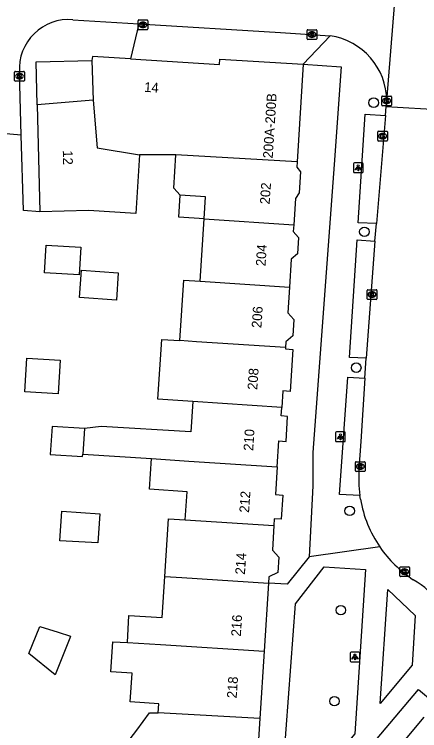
# Model space of a CAD drawing. Extents: x 160107 to 160928, y 382056 to 382918.
# Drawn here: x 160503.3 to 160544.9, y 382275.4 to 382348.9 of the extents above; entities that cross this region are included whole.
import ezdxf

# ---------------------------------------------------------------- set-up
doc = ezdxf.new("R2010")
doc.units = 0
for name, color, linetype in [('IMGEO_Boom', 7, 'Continuous'), ('IMGEO_Kolk', 7, 'Continuous'), ('IMGEO_Lichtpunt', 7, 'Continuous'), ('IMGEO_Pand', 7, 'Continuous'), ('IMGEO_Pand_nummerreeks', 7, 'Continuous'), ('IMGEO_Rijbaan_lokaal_gesloten', 7, 'Continuous'), ('IMGEO_Rijbaan_lokaal_open', 7, 'Continuous'), ('IMGEO_Voetpad_open', 7, 'Continuous')]:
    doc.layers.add(name, color=color, linetype=linetype)

msp = doc.modelspace()

# ---------------------------------------------------------------- linework, layer by layer
at = {"layer": 'IMGEO_Boom'}
for centre in [(160540.148, 382339.815), (160539.194, 382326.576), (160538.36, 382312.638), (160537.686, 382297.953), (160536.776, 382287.773), (160536.123, 382278.442)]:
    msp.add_circle(centre, 0.489, dxfattribs=at)
at = {"layer": 'IMGEO_Kolk'}
for p, q in [((160515.961, 382347.375), (160515.961, 382348.227)), ((160516.036, 382348.301), (160516.888, 382348.301)), ((160516.449, 382348.081), (160516.474, 382348.081)), ((160516.962, 382348.227), (160516.962, 382347.375)), ((160516.888, 382347.301), (160516.036, 382347.301)), ((160516.472, 382347.521), (160516.447, 382347.521)), ((160533.307, 382346.371), (160533.307, 382347.223)), ((160533.382, 382347.297), (160534.234, 382347.297)), ((160533.795, 382347.077), (160533.82, 382347.077)), ((160534.308, 382347.223), (160534.308, 382346.371)), ((160534.234, 382346.297), (160533.382, 382346.297)), ((160533.818, 382346.517), (160533.793, 382346.517)), ((160503.296, 382342.105), (160503.296, 382342.957)), ((160503.371, 382343.031), (160504.223, 382343.031)), ((160503.784, 382342.811), (160503.809, 382342.811)), ((160504.297, 382342.957), (160504.297, 382342.105)), ((160504.223, 382342.031), (160503.371, 382342.031)), ((160503.807, 382342.251), (160503.782, 382342.251)), ((160540.977, 382339.573), (160540.977, 382340.425)), ((160541.052, 382340.499), (160541.904, 382340.499)), ((160541.465, 382340.279), (160541.49, 382340.279)), ((160541.978, 382340.425), (160541.978, 382339.573)), ((160541.488, 382339.719), (160541.463, 382339.719)), ((160541.904, 382339.499), (160541.052, 382339.499)), ((160540.567, 382335.96), (160540.567, 382336.812)), ((160540.642, 382336.886), (160541.494, 382336.886)), ((160541.055, 382336.666), (160541.08, 382336.666)), ((160541.568, 382336.812), (160541.568, 382335.96)), ((160541.494, 382335.886), (160540.642, 382335.886)), ((160541.078, 382336.106), (160541.053, 382336.106)), ((160539.478, 382319.712), (160539.478, 382320.564)), ((160539.553, 382320.638), (160540.405, 382320.638)), ((160539.966, 382320.418), (160539.991, 382320.418)), ((160540.479, 382320.564), (160540.479, 382319.712)), ((160539.989, 382319.858), (160539.964, 382319.858)), ((160540.405, 382319.638), (160539.553, 382319.638)), ((160538.272, 382302.072), (160538.272, 382302.924)), ((160538.347, 382302.998), (160539.199, 382302.998)), ((160538.76, 382302.778), (160538.785, 382302.778)), ((160539.273, 382302.924), (160539.273, 382302.072)), ((160538.783, 382302.218), (160538.758, 382302.218)), ((160539.199, 382301.998), (160538.347, 382301.998)), ((160542.837, 382291.291), (160542.837, 382292.143)), ((160542.912, 382292.217), (160543.764, 382292.217)), ((160543.325, 382291.997), (160543.35, 382291.997)), ((160543.838, 382292.143), (160543.838, 382291.291)), ((160543.764, 382291.217), (160542.912, 382291.217)), ((160543.348, 382291.437), (160543.323, 382291.437))]:
    msp.add_line(p, q, dxfattribs=at)
for points in [[(160515.961, 382347.375), (160515.961, 382348.227)], [(160516.036, 382348.301), (160516.888, 382348.301)], [(160516.282, 382348.001), (160516.405, 382348.001), (160516.405, 382347.85), (160516.535, 382348.001), (160516.699, 382348.001), (160516.553, 382347.85), (160516.706, 382347.601), (160516.554, 382347.601), (160516.469, 382347.765), (160516.405, 382347.698), (160516.405, 382347.601), (160516.282, 382347.601), (160516.282, 382348.001)], [(160516.962, 382348.227), (160516.962, 382347.375)], [(160516.888, 382347.301), (160516.036, 382347.301)], [(160533.307, 382346.371), (160533.307, 382347.223)], [(160533.382, 382347.297), (160534.234, 382347.297)], [(160533.628, 382346.997), (160533.751, 382346.997), (160533.751, 382346.846), (160533.881, 382346.997), (160534.045, 382346.997), (160533.899, 382346.846), (160534.052, 382346.597), (160533.9, 382346.597), (160533.815, 382346.761), (160533.751, 382346.694), (160533.751, 382346.597), (160533.628, 382346.597), (160533.628, 382346.997)], [(160534.308, 382347.223), (160534.308, 382346.371)], [(160534.234, 382346.297), (160533.382, 382346.297)], [(160503.296, 382342.105), (160503.296, 382342.957)], [(160503.371, 382343.031), (160504.223, 382343.031)], [(160503.617, 382342.731), (160503.74, 382342.731), (160503.74, 382342.58), (160503.87, 382342.731), (160504.034, 382342.731), (160503.888, 382342.58), (160504.041, 382342.331), (160503.889, 382342.331), (160503.804, 382342.495), (160503.74, 382342.428), (160503.74, 382342.331), (160503.617, 382342.331), (160503.617, 382342.731)], [(160504.297, 382342.957), (160504.297, 382342.105)], [(160504.223, 382342.031), (160503.371, 382342.031)], [(160540.977, 382339.573), (160540.977, 382340.425)], [(160541.052, 382340.499), (160541.904, 382340.499)], [(160541.978, 382340.425), (160541.978, 382339.573)], [(160541.298, 382340.199), (160541.421, 382340.199), (160541.421, 382340.048), (160541.551, 382340.199), (160541.715, 382340.199), (160541.569, 382340.048), (160541.722, 382339.799), (160541.57, 382339.799), (160541.485, 382339.963), (160541.421, 382339.896), (160541.421, 382339.799), (160541.298, 382339.799), (160541.298, 382340.199)], [(160541.904, 382339.499), (160541.052, 382339.499)], [(160540.567, 382335.96), (160540.567, 382336.812)], [(160540.642, 382336.886), (160541.494, 382336.886)], [(160540.888, 382336.586), (160541.011, 382336.586), (160541.011, 382336.435), (160541.141, 382336.586), (160541.305, 382336.586), (160541.159, 382336.435), (160541.312, 382336.186), (160541.16, 382336.186), (160541.075, 382336.35), (160541.011, 382336.283), (160541.011, 382336.186), (160540.888, 382336.186), (160540.888, 382336.586)], [(160541.568, 382336.812), (160541.568, 382335.96)], [(160541.494, 382335.886), (160540.642, 382335.886)], [(160539.478, 382319.712), (160539.478, 382320.564)], [(160539.553, 382320.638), (160540.405, 382320.638)], [(160540.479, 382320.564), (160540.479, 382319.712)], [(160539.799, 382320.338), (160539.922, 382320.338), (160539.922, 382320.187), (160540.052, 382320.338), (160540.216, 382320.338), (160540.07, 382320.187), (160540.223, 382319.938), (160540.071, 382319.938), (160539.986, 382320.102), (160539.922, 382320.035), (160539.922, 382319.938), (160539.799, 382319.938), (160539.799, 382320.338)], [(160540.405, 382319.638), (160539.553, 382319.638)], [(160538.272, 382302.072), (160538.272, 382302.924)], [(160538.347, 382302.998), (160539.199, 382302.998)], [(160539.273, 382302.924), (160539.273, 382302.072)], [(160538.593, 382302.698), (160538.716, 382302.698), (160538.716, 382302.547), (160538.846, 382302.698), (160539.01, 382302.698), (160538.864, 382302.547), (160539.017, 382302.298), (160538.865, 382302.298), (160538.78, 382302.462), (160538.716, 382302.395), (160538.716, 382302.298), (160538.593, 382302.298), (160538.593, 382302.698)], [(160539.199, 382301.998), (160538.347, 382301.998)], [(160542.837, 382291.291), (160542.837, 382292.143)], [(160542.912, 382292.217), (160543.764, 382292.217)], [(160543.158, 382291.917), (160543.281, 382291.917), (160543.281, 382291.766), (160543.411, 382291.917), (160543.575, 382291.917), (160543.429, 382291.766), (160543.582, 382291.517), (160543.43, 382291.517), (160543.345, 382291.681), (160543.281, 382291.614), (160543.281, 382291.517), (160543.158, 382291.517), (160543.158, 382291.917)], [(160543.838, 382292.143), (160543.838, 382291.291)], [(160543.764, 382291.217), (160542.912, 382291.217)]]:
    msp.add_lwpolyline(points, dxfattribs=at)
for centre, start, end in [((160516.038, 382348.225), 91.55205, 178.44795), ((160516.038, 382348.225), 91.55205, 178.44795), ((160516.886, 382348.225), 1.55205, 88.44795), ((160516.886, 382348.225), 1.55205, 88.44795), ((160516.038, 382347.377), 181.55205, 268.44795), ((160516.038, 382347.377), 181.55205, 268.44795), ((160516.886, 382347.377), 271.55205, 358.44795), ((160516.886, 382347.377), 271.55205, 358.44795), ((160533.384, 382347.221), 91.55205, 178.44795), ((160533.384, 382347.221), 91.55205, 178.44795), ((160534.232, 382347.221), 1.55205, 88.44795), ((160534.232, 382347.221), 1.55205, 88.44795), ((160533.384, 382346.373), 181.55205, 268.44795), ((160533.384, 382346.373), 181.55205, 268.44795), ((160534.232, 382346.373), 271.55205, 358.44795), ((160534.232, 382346.373), 271.55205, 358.44795), ((160503.373, 382342.955), 91.55205, 178.44795), ((160503.373, 382342.955), 91.55205, 178.44795), ((160504.221, 382342.955), 1.55205, 88.44795), ((160504.221, 382342.955), 1.55205, 88.44795), ((160503.373, 382342.107), 181.55205, 268.44795), ((160503.373, 382342.107), 181.55205, 268.44795), ((160504.221, 382342.107), 271.55205, 358.44795), ((160504.221, 382342.107), 271.55205, 358.44795), ((160541.054, 382340.423), 91.55205, 178.44795), ((160541.054, 382340.423), 91.55205, 178.44795), ((160541.902, 382340.423), 1.55205, 88.44795), ((160541.902, 382340.423), 1.55205, 88.44795), ((160541.054, 382339.575), 181.55205, 268.44795), ((160541.054, 382339.575), 181.55205, 268.44795), ((160541.902, 382339.575), 271.55205, 358.44795), ((160541.902, 382339.575), 271.55205, 358.44795), ((160540.644, 382336.81), 91.55205, 178.44795), ((160540.644, 382336.81), 91.55205, 178.44795), ((160541.492, 382336.81), 1.55205, 88.44795), ((160541.492, 382336.81), 1.55205, 88.44795), ((160540.644, 382335.962), 181.55205, 268.44795), ((160540.644, 382335.962), 181.55205, 268.44795), ((160541.492, 382335.962), 271.55205, 358.44795), ((160541.492, 382335.962), 271.55205, 358.44795), ((160539.555, 382320.562), 91.55205, 178.44795), ((160539.555, 382320.562), 91.55205, 178.44795), ((160540.403, 382320.562), 1.55205, 88.44795), ((160540.403, 382320.562), 1.55205, 88.44795), ((160539.555, 382319.714), 181.55205, 268.44795), ((160539.555, 382319.714), 181.55205, 268.44795), ((160540.403, 382319.714), 271.55205, 358.44795), ((160540.403, 382319.714), 271.55205, 358.44795), ((160538.349, 382302.922), 91.55205, 178.44795), ((160538.349, 382302.922), 91.55205, 178.44795), ((160539.197, 382302.922), 1.55205, 88.44795), ((160539.197, 382302.922), 1.55205, 88.44795), ((160538.349, 382302.074), 181.55205, 268.44795), ((160538.349, 382302.074), 181.55205, 268.44795), ((160539.197, 382302.074), 271.55205, 358.44795), ((160539.197, 382302.074), 271.55205, 358.44795), ((160542.914, 382292.141), 91.55205, 178.44795), ((160542.914, 382292.141), 91.55205, 178.44795), ((160543.762, 382292.141), 1.55205, 88.44795), ((160543.762, 382292.141), 1.55205, 88.44795), ((160542.914, 382291.293), 181.55205, 268.44795), ((160542.914, 382291.293), 181.55205, 268.44795), ((160543.762, 382291.293), 271.55205, 358.44795), ((160543.762, 382291.293), 271.55205, 358.44795)]:
    msp.add_arc(centre, 0.0765, start, end, dxfattribs=at)
for centre, major_axis, ratio, start_param, end_param in [((160516.448, 382347.801), (-0.387, 0.002), 0.722429, 4.712389, 7.853982), ((160516.473, 382347.801), (-0.39, 0.002), 0.717154, 1.570796, 4.712389), ((160533.794, 382346.797), (-0.387, 0.002), 0.722429, 4.712389, 7.853982), ((160533.819, 382346.797), (-0.39, 0.002), 0.717154, 1.570796, 4.712389), ((160503.783, 382342.531), (-0.387, 0.002), 0.722429, 4.712389, 7.853982), ((160503.808, 382342.531), (-0.39, 0.002), 0.717154, 1.570796, 4.712389), ((160541.464, 382339.999), (-0.387, 0.002), 0.722429, 4.712389, 7.853982), ((160541.489, 382339.999), (-0.39, 0.002), 0.717154, 1.570796, 4.712389), ((160541.054, 382336.386), (-0.387, 0.002), 0.722429, 4.712389, 7.853982), ((160541.079, 382336.386), (-0.39, 0.002), 0.717154, 1.570796, 4.712389), ((160539.965, 382320.138), (-0.387, 0.002), 0.722429, 4.712389, 7.853982), ((160539.99, 382320.138), (-0.39, 0.002), 0.717154, 1.570796, 4.712389), ((160538.759, 382302.498), (-0.387, 0.002), 0.722429, 4.712389, 7.853982), ((160538.784, 382302.498), (-0.39, 0.002), 0.717154, 1.570796, 4.712389), ((160543.324, 382291.717), (-0.387, 0.002), 0.722429, 4.712389, 7.853982), ((160543.349, 382291.717), (-0.39, 0.002), 0.717154, 1.570796, 4.712389)]:
    msp.add_ellipse(centre, major_axis=major_axis, ratio=ratio, start_param=start_param, end_param=end_param, dxfattribs=at)
at = {"layer": 'IMGEO_Lichtpunt'}
for p, q in [((160538.973, 382333.637), (160538.165, 382333.637)), ((160538.973, 382333.637), (160538.165, 382333.637)), ((160538.071, 382333.542), (160538.071, 382332.735)), ((160538.071, 382333.542), (160538.071, 382332.735)), ((160539.067, 382332.735), (160539.067, 382333.542)), ((160539.067, 382332.735), (160539.067, 382333.542)), ((160538.165, 382332.641), (160538.973, 382332.641)), ((160538.165, 382332.641), (160538.973, 382332.641)), ((160536.24, 382305.959), (160536.24, 382305.152)), ((160536.24, 382305.959), (160536.24, 382305.152)), ((160537.142, 382306.054), (160536.334, 382306.054)), ((160537.142, 382306.054), (160536.334, 382306.054)), ((160537.236, 382305.152), (160537.236, 382305.959)), ((160537.236, 382305.152), (160537.236, 382305.959)), ((160536.334, 382305.058), (160537.142, 382305.058)), ((160536.334, 382305.058), (160537.142, 382305.058)), ((160537.731, 382283.376), (160537.731, 382282.569)), ((160537.731, 382283.376), (160537.731, 382282.569)), ((160538.633, 382283.471), (160537.825, 382283.471)), ((160538.633, 382283.471), (160537.825, 382283.471)), ((160538.727, 382282.569), (160538.727, 382283.376)), ((160538.727, 382282.569), (160538.727, 382283.376)), ((160537.825, 382282.475), (160538.633, 382282.475)), ((160537.825, 382282.475), (160538.633, 382282.475))]:
    msp.add_line(p, q, dxfattribs=at)
for points in [[(160538.445, 382333.206), (160538.484, 382333.178), (160538.296, 382332.916), (160538.258, 382332.943), (160538.445, 382333.206)], [(160538.547, 382333.158), (160538.594, 382333.158), (160538.594, 382332.836), (160538.547, 382332.836), (160538.547, 382333.158)], [(160538.657, 382333.178), (160538.695, 382333.205), (160538.882, 382332.943), (160538.843, 382332.915), (160538.657, 382333.178)], [(160536.614, 382305.623), (160536.653, 382305.595), (160536.465, 382305.333), (160536.427, 382305.36), (160536.614, 382305.623)], [(160536.716, 382305.575), (160536.763, 382305.575), (160536.763, 382305.253), (160536.716, 382305.253), (160536.716, 382305.575)], [(160536.826, 382305.595), (160536.864, 382305.622), (160537.051, 382305.36), (160537.012, 382305.332), (160536.826, 382305.595)], [(160538.105, 382283.04), (160538.144, 382283.012), (160537.956, 382282.75), (160537.918, 382282.777), (160538.105, 382283.04)], [(160538.207, 382282.992), (160538.254, 382282.992), (160538.254, 382282.67), (160538.207, 382282.67), (160538.207, 382282.992)], [(160538.317, 382283.012), (160538.355, 382283.039), (160538.542, 382282.777), (160538.503, 382282.749), (160538.317, 382283.012)]]:
    msp.add_lwpolyline(points, dxfattribs=at)
for centre in [(160538.57, 382333.34), (160536.739, 382305.757), (160538.23, 382283.174)]:
    msp.add_circle(centre, 0.0994, dxfattribs=at)
for centre, start, end in [((160538.165, 382333.542), 90, 180), ((160538.165, 382333.542), 90, 180), ((160538.973, 382333.542), 0, 90), ((160538.973, 382333.542), 0, 90), ((160538.165, 382332.735), 180, 270), ((160538.165, 382332.735), 180, 270), ((160538.973, 382332.735), 270, 0), ((160538.973, 382332.735), 270, 360), ((160536.334, 382305.959), 90, 180), ((160536.334, 382305.959), 90, 180), ((160537.142, 382305.959), 0, 90), ((160537.142, 382305.959), 0, 90), ((160536.334, 382305.152), 180, 270), ((160536.334, 382305.152), 180, 270), ((160537.142, 382305.152), 270, 0), ((160537.142, 382305.152), 270, 360), ((160537.825, 382283.376), 90, 180), ((160537.825, 382283.376), 90, 180), ((160538.633, 382283.376), 0, 90), ((160538.633, 382283.376), 0, 90), ((160537.825, 382282.569), 180, 270), ((160537.825, 382282.569), 180, 270), ((160538.633, 382282.569), 270, 0), ((160538.633, 382282.569), 270, 360)]:
    msp.add_arc(centre, 0.0946, start, end, dxfattribs=at)
at = {"layer": 'IMGEO_Pand'}
for points in [[(160515.198, 382344.307), (160511.273, 382344.553), (160511.216, 382344.146)], [(160511.216, 382344.146), (160511.35, 382340.07)], [(160515.198, 382344.307), (160524.326, 382343.736), (160524.36, 382344.286), (160532.911, 382343.751)], [(160532.911, 382343.751), (160532.286, 382333.747)], [(160511.35, 382340.07), (160505.601, 382339.608)], [(160505.601, 382339.608), (160505.874, 382328.621)], [(160511.35, 382340.07), (160511.777, 382335.187), (160516.096, 382334.461)], [(160516.096, 382334.461), (160515.72, 382328.445), (160510.873, 382328.745), (160505.874, 382328.621)], [(160519.854, 382334.458), (160516.096, 382334.461)], [(160520.289, 382330.318), (160519.641, 382331.052), (160519.854, 382334.458)], [(160532.286, 382333.747), (160519.854, 382334.458)], [(160532.286, 382333.747), (160532.251, 382333.194), (160532.651, 382332.74), (160532.517, 382330.586), (160532.114, 382329.979), (160531.947, 382327.303)], [(160522.742, 382327.908), (160520.149, 382328.078), (160520.289, 382330.318)], [(160522.742, 382327.908), (160522.883, 382330.156), (160520.289, 382330.318)], [(160522.342, 382321.511), (160522.742, 382327.908)], [(160522.742, 382327.908), (160531.947, 382327.303)], [(160531.947, 382327.303), (160531.902, 382326.592), (160532.439, 382325.983), (160532.336, 382324.324), (160531.696, 382323.76), (160531.517, 382320.908)], [(160506.359, 382322.353), (160506.518, 382325.213), (160510.088, 382325.014), (160509.929, 382322.155), (160506.359, 382322.353)], [(160509.969, 382319.826), (160510.153, 382322.627), (160513.925, 382322.379), (160513.741, 382319.578), (160509.969, 382319.826)], [(160520.263, 382315.412), (160520.671, 382321.621), (160522.342, 382321.511)], [(160522.342, 382321.511), (160531.517, 382320.908)], [(160531.517, 382320.908), (160531.351, 382318.249), (160531.941, 382317.58), (160531.836, 382315.892), (160531.144, 382315.281), (160531.107, 382314.7)], [(160521.57, 382309.17), (160518.011, 382309.407), (160518.413, 382315.534), (160520.263, 382315.412)], [(160531.107, 382314.7), (160521.954, 382315.301), (160520.263, 382315.412)], [(160531.107, 382314.7), (160531.099, 382314.567), (160531.84, 382314.52), (160531.57, 382310.206), (160530.824, 382310.253), (160530.718, 382308.56)], [(160504.345, 382310.163), (160504.56, 382313.631), (160507.981, 382313.419), (160507.766, 382309.951), (160504.345, 382310.163)], [(160521.57, 382309.17), (160521.375, 382306.047), (160512.189, 382306.598), (160510.468, 382306.401)], [(160530.718, 382308.56), (160521.57, 382309.17)], [(160530.259, 382302.465), (160530.426, 382305.132), (160531.16, 382305.086), (160531.32, 382307.645), (160530.664, 382307.686), (160530.718, 382308.56)], [(160510.468, 382306.401), (160507.132, 382306.62), (160506.942, 382303.736), (160510.279, 382303.517), (160510.295, 382303.766)], [(160510.468, 382306.401), (160510.295, 382303.766)], [(160510.295, 382303.766), (160517.355, 382303.314)], [(160520.812, 382297.04), (160520.992, 382299.917), (160517.148, 382300.17), (160517.355, 382303.314)], [(160517.355, 382303.314), (160521.188, 382303.062), (160530.259, 382302.465)], [(160530.259, 382302.465), (160530.081, 382299.623), (160530.821, 382299.577), (160530.667, 382297.105), (160529.95, 382297.15), (160529.907, 382296.464)], [(160508.153, 382297.915), (160512.028, 382297.646), (160511.826, 382294.662), (160507.949, 382294.895), (160508.153, 382297.915)], [(160518.711, 382291.222), (160519.082, 382297.15), (160520.812, 382297.04)], [(160520.812, 382297.04), (160529.907, 382296.464)], [(160529.907, 382296.464), (160529.749, 382293.939), (160530.407, 382293.193), (160530.31, 382291.644), (160529.379, 382291.182), (160529.34, 382290.557)], [(160514.873, 382284.443), (160515.034, 382287.23), (160518.449, 382287.032), (160518.711, 382291.222)], [(160518.711, 382291.222), (160520.442, 382291.113), (160529.34, 382290.557)], [(160529.34, 382290.557), (160528.902, 382283.552)], [(160505.873, 382286.098), (160507.76, 382285.509), (160509.037, 382285.11), (160508.951, 382284.893), (160507.468, 382281.127), (160504.762, 382283.316), (160505.873, 382286.098)], [(160518.036, 382277.256), (160518.093, 382278.173), (160515.169, 382278.356), (160515.354, 382281.304), (160513.186, 382281.44), (160513.365, 382284.53), (160514.873, 382284.443)], [(160514.873, 382284.443), (160518.275, 382284.246), (160528.902, 382283.552)], [(160528.902, 382283.552), (160528.47, 382276.649)], [(160513.573, 382272.48), (160513.7, 382272.646), (160515.841, 382275.457), (160517.13, 382277.23), (160518.036, 382277.256)], [(160528.47, 382276.649), (160518.036, 382277.256)], [(160528.47, 382276.649), (160528.099, 382270.71), (160525.574, 382267.393), (160523.621, 382264.828)]]:
    msp.add_lwpolyline(points, dxfattribs=at)
at = {"layer": 'IMGEO_Rijbaan_lokaal_gesloten'}
msp.add_lwpolyline([(160545.302, 382276.788), (160540.628, 382271.234), (160538.372, 382268.558)], dxfattribs=at)
at = {"layer": 'IMGEO_Rijbaan_lokaal_open'}
for points in [[(160542.87, 382357.448), (160541.478, 382339.999)], [(160509.263, 382348.33), (160516.054, 382347.906)], [(160516.054, 382347.906), (160530.597, 382347.014), (160535.689, 382346.67)], [(160503.975, 382336.473), (160503.786, 382342.949)], [(160541.478, 382339.999), (160541.437, 382339.428)], [(160541.35, 382338.5), (160541.437, 382339.428)], [(160541.437, 382339.428), (160547.289, 382339.093)], [(160541.35, 382338.5), (160540.43, 382327.433)], [(160503.975, 382336.473), (160497.739, 382337.019)], [(160540.28, 382325.615), (160540.43, 382327.433)], [(160540.28, 382325.615), (160539.392, 382313.6)], [(160539.254, 382311.551), (160539.392, 382313.6)], [(160539.254, 382311.551), (160538.819, 382305.08), (160538.637, 382302.263)], [(160538.793, 382299.148), (160538.737, 382299.527)]]:
    msp.add_lwpolyline(points, dxfattribs=at)
for centre, radius, start, end in [((160508.853, 382343.269), 5.078, 85.37355, 183.61332), ((160534.74, 382340), 6.738, 359.99516, 81.90681), ((160552.894, 382301.414), 14.283, 176.59329, 187.59314), ((160550.993, 382301.263), 12.381, 189.83365, 214.47003), ((160551.003, 382301.266), 12.392, 214.45415, 236.7787), ((160540.369, 382284.126), 7.788, 32.3283, 60.41589)]:
    msp.add_arc(centre, radius, start, end, dxfattribs=at)
at = {"layer": 'IMGEO_Voetpad_open'}
for points in [[(160516.054, 382347.906), (160515.198, 382344.307)], [(160532.911, 382343.751), (160535.689, 382346.67)], [(160505.601, 382339.608), (160505.491, 382344.004), (160511.216, 382344.146)], [(160532.911, 382343.751), (160536.799, 382343.508), (160536.096, 382333.48), (160533.919, 382303.925), (160533.906, 382300.527), (160533.53, 382293.24)], [(160540.43, 382327.433), (160538.561, 382327.509), (160539.271, 382338.634), (160541.35, 382338.5)], [(160505.874, 382328.621), (160504.201, 382328.751), (160503.975, 382336.473)], [(160539.392, 382313.6), (160537.657, 382313.701), (160538.444, 382325.744), (160540.28, 382325.615)], [(160538.737, 382299.527), (160536.64, 382299.63), (160537.488, 382311.672), (160539.254, 382311.551)], [(160540.785, 382294.255), (160533.53, 382293.24)], [(160533.53, 382293.24), (160531.254, 382290.428), (160529.34, 382290.557)], [(160532.114, 382288.433), (160535.051, 382292.23), (160539.326, 382291.951), (160538.203, 382275.097), (160532.176, 382267.939), (160530.695, 382269.144), (160532.114, 382288.433)], [(160541.601, 382289.899), (160544.4, 382287.224), (160544.098, 382282.126), (160540.811, 382278.202), (160541.601, 382289.899)], [(160538.372, 382268.558), (160536.643, 382270.017), (160544.765, 382279.636), (160546.224, 382278.419)]]:
    msp.add_lwpolyline(points, dxfattribs=at)

# ---------------------------------------------------------------- texts
at = {"layer": 'IMGEO_Pand_nummerreeks'}
for s, rotation, p in [('14', 356.4204, (160516.568, 382340.935)), ('200A-200B', 86.42265, (160529.782, 382334.077)), ('12', 271.42337, (160508.239, 382334.916)), ('202', 86.17723, (160529.467, 382329.365)), ('204', 86.17723, (160529.043, 382323.023)), ('206', 86.17858, (160528.619, 382316.679)), ('208', 86.17858, (160528.195, 382310.338)), ('210', 86.17858, (160527.777, 382304.086)), ('212', 86.17858, (160527.354, 382297.735)), ('214', 86.17858, (160526.93, 382291.393)), ('216', 86.17858, (160526.506, 382285.049)), ('218', 86.17858, (160526.082, 382278.709))]:
    msp.add_text(s, height=1, rotation=rotation, dxfattribs=at).set_placement(p)

doc.saveas('drawing.dxf')
